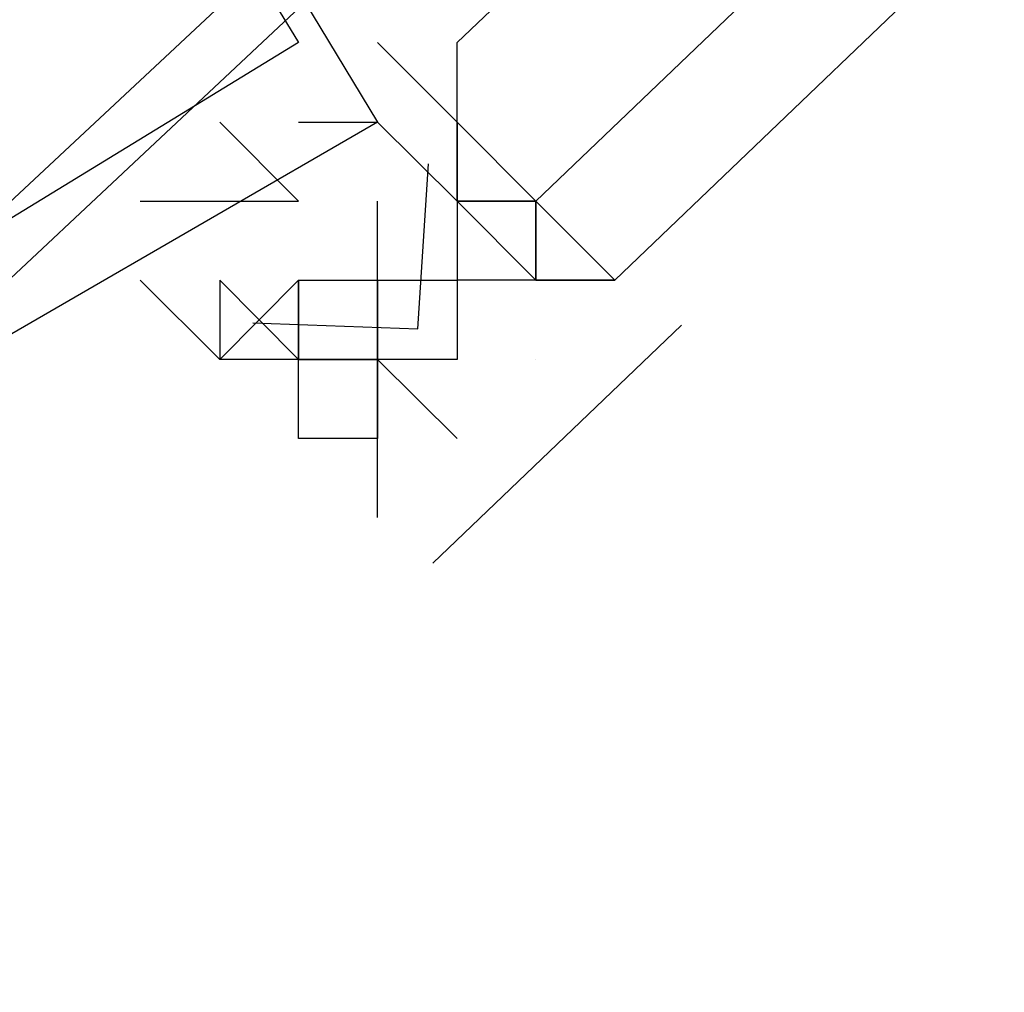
# Model space of a CAD drawing. Header units: feet. Extents: x -79 to 198, y -22 to 181.
# Tile 530 of 656: x 131.993 to 132.159, y 94.138 to 94.302. Entities that reach past the tile are written whole.
import ezdxf

# ---------------------------------------------------------------- set-up
doc = ezdxf.new("R2010")
doc.units = ezdxf.units.FT
doc.layers.add('A-LINEA', color=7, linetype='CONTINUOUS')

msp = doc.modelspace()

# ---------------------------------------------------------------- linework, layer by layer
at = {"layer": 'A-LINEA'}
for p, q in [((132.0533, 94.2978), (132.0533, 94.2978)), ((132.0533, 94.2978), (132.0533, 94.2978)), ((132.0533, 94.2844), (132.0533, 94.2844)), ((132.0533, 94.2844), (132.0533, 94.2844)), ((132.0667, 94.2844), (132.0667, 94.2844)), ((132.0667, 94.2844), (132.0667, 94.2844)), ((132.0667, 94.2844), (132.0667, 94.2844)), ((132.0667, 94.2844), (132.0667, 94.2844)), ((132.0667, 94.2844), (132.0667, 94.2844)), ((132.0667, 94.2844), (132.0667, 94.2844)), ((132.0667, 94.2844), (132.0667, 94.2844)), ((132.0667, 94.2844), (132.0667, 94.2844)), ((132.0667, 94.2844), (132.0667, 94.2844)), ((132.0667, 94.2844), (132.0667, 94.2844)), ((132.0667, 94.2844), (132.0667, 94.2844)), ((132.0667, 94.2844), (132.0667, 94.2844)), ((132.0667, 94.2844), (132.0667, 94.2844)), ((132.0667, 94.2844), (132.0667, 94.2844)), ((132.0667, 94.2844), (132.0667, 94.2844)), ((132.0667, 94.2711), (132.0667, 94.2844)), ((132.0667, 94.2844), (132.0667, 94.2844)), ((132.0667, 94.2844), (132.0667, 94.2844)), ((132.0667, 94.2844), (132.0667, 94.2844)), ((132.0667, 94.2844), (132.0667, 94.2844)), ((132.0667, 94.2844), (132.0667, 94.2844)), ((132.0667, 94.2844), (132.0667, 94.2844)), ((132.0667, 94.2844), (132.0667, 94.2844)), ((132.0667, 94.2844), (132.0667, 94.2844)), ((132.0667, 94.2844), (132.0667, 94.2844)), ((132.0667, 94.2844), (132.0667, 94.2844)), ((132.0667, 94.2844), (132.0667, 94.2844)), ((132.0667, 94.2844), (132.0667, 94.2844)), ((132.0667, 94.2844), (132.0667, 94.2844)), ((132.0667, 94.2844), (132.0667, 94.2844)), ((132.0667, 94.2844), (132.0667, 94.2844)), ((132.0667, 94.2844), (132.0667, 94.2844)), ((132.0667, 94.2844), (132.0667, 94.2844)), ((132.0667, 94.2711), (132.0667, 94.2844)), ((132.0667, 94.2844), (132.0667, 94.2844)), ((132.0667, 94.2844), (132.0667, 94.2844)), ((132.0667, 94.2711), (132.0667, 94.2578)), ((132.0667, 94.2711), (132.0667, 94.2711)), ((132.0667, 94.2711), (132.0667, 94.2711)), ((132.0667, 94.2711), (132.0667, 94.2578)), ((132.0667, 94.2711), (132.0667, 94.2711)), ((132.0667, 94.2711), (132.0667, 94.2711)), ((132.0667, 94.2711), (132.0667, 94.2711)), ((132.0667, 94.2711), (132.0667, 94.2711)), ((132.0667, 94.2711), (132.0667, 94.2711)), ((132.0667, 94.2711), (132.0667, 94.2711)), ((132.0667, 94.2711), (132.0667, 94.2711)), ((132.0667, 94.2711), (132.0667, 94.2711)), ((132.0667, 94.2711), (132.0667, 94.2711)), ((132.0667, 94.2711), (132.0667, 94.2711)), ((132.0667, 94.2711), (132.0667, 94.2711)), ((132.0667, 94.2711), (132.0667, 94.2711)), ((132.0667, 94.2711), (132.0667, 94.2711)), ((132.0667, 94.2711), (132.0667, 94.2711)), ((132.0667, 94.2711), (132.0667, 94.2711)), ((132.0667, 94.2711), (132.0667, 94.2711)), ((132.08, 94.2711), (132.0667, 94.2711)), ((132.08, 94.2711), (132.0667, 94.2711)), ((132.0667, 94.2711), (132.0667, 94.2578)), ((132.0667, 94.2711), (132.0667, 94.2711)), ((132.0667, 94.2711), (132.0667, 94.2711)), ((132.0667, 94.2711), (132.0667, 94.2578)), ((132.0667, 94.2711), (132.0667, 94.2711)), ((132.0667, 94.2711), (132.0667, 94.2711)), ((132.0667, 94.2711), (132.0667, 94.2711)), ((132.0667, 94.2711), (132.0667, 94.2711)), ((132.0667, 94.2711), (132.0667, 94.2711)), ((132.0667, 94.2711), (132.0667, 94.2711)), ((132.0667, 94.2711), (132.0667, 94.2711)), ((132.0667, 94.2711), (132.0667, 94.2711)), ((132.0667, 94.2711), (132.0667, 94.2711)), ((132.0667, 94.2711), (132.0667, 94.2711)), ((132.0667, 94.2711), (132.0667, 94.2711)), ((132.0667, 94.2711), (132.0667, 94.2711)), ((132.0667, 94.2711), (132.0667, 94.2711)), ((132.0667, 94.2711), (132.0667, 94.2711)), ((132.0667, 94.2711), (132.0667, 94.2711)), ((132.0667, 94.2711), (132.0667, 94.2711)), ((132.08, 94.2711), (132.0667, 94.2711)), ((132.08, 94.2711), (132.0667, 94.2711)), ((132.08, 94.2711), (132.08, 94.2711)), ((132.08, 94.2711), (132.08, 94.2578)), ((132.08, 94.2711), (132.08, 94.2711)), ((132.08, 94.2711), (132.08, 94.2711)), ((132.08, 94.2711), (132.08, 94.2711)), ((132.08, 94.2711), (132.08, 94.2711)), ((132.08, 94.2711), (132.08, 94.2711)), ((132.08, 94.2711), (132.08, 94.2711)), ((132.08, 94.2711), (132.08, 94.2711)), ((132.08, 94.2711), (132.08, 94.2711)), ((132.08, 94.2711), (132.08, 94.2711)), ((132.08, 94.2711), (132.08, 94.2711)), ((132.08, 94.2711), (132.08, 94.2711)), ((132.08, 94.2711), (132.08, 94.2578)), ((132.08, 94.2711), (132.08, 94.2711)), ((132.08, 94.2578), (132.08, 94.2711)), ((132.08, 94.2711), (132.08, 94.2711)), ((132.08, 94.2711), (132.08, 94.2578)), ((132.08, 94.2711), (132.08, 94.2711)), ((132.08, 94.2711), (132.08, 94.2711)), ((132.08, 94.2711), (132.08, 94.2711)), ((132.08, 94.2711), (132.08, 94.2711)), ((132.08, 94.2711), (132.08, 94.2711)), ((132.08, 94.2711), (132.08, 94.2711)), ((132.08, 94.2711), (132.08, 94.2711)), ((132.08, 94.2711), (132.08, 94.2711)), ((132.08, 94.2711), (132.08, 94.2711)), ((132.08, 94.2711), (132.08, 94.2711)), ((132.08, 94.2711), (132.08, 94.2711)), ((132.08, 94.2711), (132.08, 94.2578)), ((132.08, 94.2711), (132.08, 94.2711)), ((132.08, 94.2578), (132.08, 94.2711)), ((132.0267, 94.2578), (132.0267, 94.2444)), ((132.0267, 94.2578), (132.0267, 94.2444)), ((132.0267, 94.2578), (132.0267, 94.2578)), ((132.0267, 94.2578), (132.0267, 94.2578)), ((132.0267, 94.2578), (132.0267, 94.2444)), ((132.0267, 94.2578), (132.0267, 94.2578)), ((132.0267, 94.2578), (132.0267, 94.2578)), ((132.0267, 94.2578), (132.0267, 94.2444)), ((132.0267, 94.2578), (132.0267, 94.2444)), ((132.0267, 94.2578), (132.0267, 94.2578)), ((132.0267, 94.2578), (132.0267, 94.2578)), ((132.0267, 94.2578), (132.0267, 94.2444)), ((132.0267, 94.2578), (132.0267, 94.2578)), ((132.0267, 94.2578), (132.0267, 94.2578)), ((132.04, 94.2578), (132.04, 94.2444)), ((132.04, 94.2578), (132.04, 94.2444)), ((132.04, 94.2444), (132.04, 94.2578)), ((132.04, 94.2444), (132.04, 94.2578)), ((132.04, 94.2578), (132.04, 94.2578)), ((132.04, 94.2444), (132.04, 94.2578)), ((132.04, 94.2578), (132.04, 94.2444)), ((132.04, 94.2578), (132.04, 94.2578)), ((132.04, 94.2444), (132.04, 94.2578)), ((132.04, 94.2578), (132.04, 94.2444)), ((132.04, 94.2578), (132.04, 94.2444)), ((132.04, 94.2444), (132.04, 94.2578)), ((132.04, 94.2444), (132.04, 94.2578)), ((132.04, 94.2578), (132.04, 94.2578)), ((132.04, 94.2444), (132.04, 94.2578)), ((132.04, 94.2578), (132.04, 94.2444)), ((132.04, 94.2578), (132.04, 94.2578)), ((132.04, 94.2444), (132.04, 94.2578)), ((132.0533, 94.2578), (132.0533, 94.2578)), ((132.0533, 94.2578), (132.0533, 94.2578)), ((132.0533, 94.2578), (132.0533, 94.2444)), ((132.0533, 94.2578), (132.0533, 94.2444)), ((132.0533, 94.2578), (132.0533, 94.2578)), ((132.0533, 94.2578), (132.0533, 94.2578)), ((132.0533, 94.2578), (132.0533, 94.2578)), ((132.0533, 94.2578), (132.0533, 94.2578)), ((132.0533, 94.2578), (132.0533, 94.2578)), ((132.0533, 94.2578), (132.0533, 94.2578)), ((132.0533, 94.2578), (132.0533, 94.2578)), ((132.0533, 94.2578), (132.0533, 94.2578)), ((132.0533, 94.2578), (132.0667, 94.2578)), ((132.0533, 94.2578), (132.0667, 94.2578)), ((132.0533, 94.2578), (132.0667, 94.2578)), ((132.0533, 94.2578), (132.0533, 94.2578)), ((132.0533, 94.2578), (132.0533, 94.2578)), ((132.0533, 94.2578), (132.0533, 94.2444)), ((132.0533, 94.2578), (132.0533, 94.2444)), ((132.0533, 94.2578), (132.0533, 94.2578)), ((132.0533, 94.2578), (132.0533, 94.2578)), ((132.0533, 94.2578), (132.0533, 94.2578)), ((132.0533, 94.2578), (132.0533, 94.2578)), ((132.0533, 94.2578), (132.0533, 94.2578)), ((132.0533, 94.2578), (132.0533, 94.2578)), ((132.0533, 94.2578), (132.0533, 94.2578)), ((132.0533, 94.2578), (132.0533, 94.2578)), ((132.0533, 94.2578), (132.0667, 94.2578)), ((132.0533, 94.2578), (132.0667, 94.2578)), ((132.0533, 94.2578), (132.0667, 94.2578)), ((132.0667, 94.2578), (132.0667, 94.2578)), ((132.0667, 94.2578), (132.0667, 94.2578)), ((132.0667, 94.2578), (132.0667, 94.2444)), ((132.0667, 94.2578), (132.0667, 94.2444)), ((132.0667, 94.2578), (132.0667, 94.2578)), ((132.0667, 94.2578), (132.0667, 94.2444)), ((132.0667, 94.2578), (132.0667, 94.2444)), ((132.0667, 94.2578), (132.0667, 94.2578)), ((132.0667, 94.2578), (132.0667, 94.2578)), ((132.0667, 94.2578), (132.0667, 94.2578)), ((132.0667, 94.2578), (132.0667, 94.2578)), ((132.0667, 94.2578), (132.0667, 94.2578)), ((132.0667, 94.2578), (132.0667, 94.2578)), ((132.0667, 94.2578), (132.0667, 94.2578)), ((132.0667, 94.2578), (132.0667, 94.2578)), ((132.08, 94.2578), (132.0667, 94.2578)), ((132.0667, 94.2578), (132.0667, 94.2578)), ((132.0667, 94.2578), (132.0667, 94.2578)), ((132.0667, 94.2578), (132.0667, 94.2578)), ((132.0667, 94.2578), (132.0667, 94.2578)), ((132.0667, 94.2578), (132.0667, 94.2578)), ((132.0667, 94.2578), (132.0667, 94.2578)), ((132.0667, 94.2578), (132.0667, 94.2578)), ((132.0667, 94.2578), (132.0667, 94.2578)), ((132.0667, 94.2578), (132.0667, 94.2578)), ((132.0667, 94.2578), (132.0667, 94.2578)), ((132.0667, 94.2578), (132.0667, 94.2578)), ((132.0667, 94.2578), (132.0667, 94.2578)), ((132.0667, 94.2578), (132.0667, 94.2578)), ((132.0667, 94.2578), (132.0667, 94.2578)), ((132.0667, 94.2578), (132.0667, 94.2578)), ((132.0667, 94.2578), (132.0667, 94.2578)), ((132.0667, 94.2578), (132.0667, 94.2444)), ((132.0667, 94.2578), (132.0667, 94.2444)), ((132.0667, 94.2578), (132.0667, 94.2578)), ((132.0667, 94.2578), (132.0667, 94.2444)), ((132.0667, 94.2578), (132.0667, 94.2444)), ((132.0667, 94.2578), (132.0667, 94.2578)), ((132.0667, 94.2578), (132.0667, 94.2578)), ((132.0667, 94.2578), (132.0667, 94.2578)), ((132.0667, 94.2578), (132.0667, 94.2578)), ((132.0667, 94.2578), (132.0667, 94.2578)), ((132.0667, 94.2578), (132.0667, 94.2578)), ((132.0667, 94.2578), (132.0667, 94.2578)), ((132.0667, 94.2578), (132.0667, 94.2578)), ((132.08, 94.2578), (132.0667, 94.2578)), ((132.0667, 94.2578), (132.0667, 94.2578)), ((132.0667, 94.2578), (132.0667, 94.2578)), ((132.0667, 94.2578), (132.0667, 94.2578)), ((132.0667, 94.2578), (132.0667, 94.2578)), ((132.0667, 94.2578), (132.0667, 94.2578)), ((132.0667, 94.2578), (132.0667, 94.2578)), ((132.0667, 94.2578), (132.0667, 94.2578)), ((132.0667, 94.2578), (132.0667, 94.2578)), ((132.0667, 94.2578), (132.0667, 94.2578)), ((132.0667, 94.2578), (132.0667, 94.2578)), ((132.0667, 94.2578), (132.0667, 94.2578)), ((132.0667, 94.2578), (132.0667, 94.2578)), ((132.0667, 94.2578), (132.0667, 94.2578)), ((132.0667, 94.2578), (132.0667, 94.2578)), ((132.08, 94.2578), (132.08, 94.2578)), ((132.08, 94.2578), (132.08, 94.2578)), ((132.08, 94.2578), (132.08, 94.2578)), ((132.08, 94.2578), (132.08, 94.2578)), ((132.08, 94.2578), (132.08, 94.2578)), ((132.08, 94.2578), (132.08, 94.2578)), ((132.08, 94.2578), (132.08, 94.2578)), ((132.08, 94.2578), (132.08, 94.2578)), ((132.08, 94.2578), (132.08, 94.2578)), ((132.08, 94.2578), (132.08, 94.2578)), ((132.08, 94.2578), (132.08, 94.2578)), ((132.08, 94.2578), (132.08, 94.2578)), ((132.08, 94.2578), (132.08, 94.2578)), ((132.08, 94.2578), (132.08, 94.2578)), ((132.0933, 94.2578), (132.08, 94.2578)), ((132.08, 94.2578), (132.08, 94.2578)), ((132.08, 94.2578), (132.08, 94.2578)), ((132.08, 94.2578), (132.08, 94.2578)), ((132.08, 94.2578), (132.08, 94.2578)), ((132.08, 94.2578), (132.08, 94.2578)), ((132.08, 94.2578), (132.08, 94.2578)), ((132.08, 94.2578), (132.08, 94.2578)), ((132.08, 94.2578), (132.08, 94.2578)), ((132.08, 94.2578), (132.08, 94.2578)), ((132.08, 94.2578), (132.08, 94.2578)), ((132.08, 94.2578), (132.08, 94.2578)), ((132.08, 94.2578), (132.08, 94.2578)), ((132.08, 94.2578), (132.08, 94.2578)), ((132.08, 94.2578), (132.08, 94.2578)), ((132.08, 94.2578), (132.08, 94.2578)), ((132.08, 94.2578), (132.08, 94.2578)), ((132.08, 94.2578), (132.08, 94.2578)), ((132.08, 94.2578), (132.08, 94.2578)), ((132.08, 94.2578), (132.08, 94.2578)), ((132.08, 94.2578), (132.08, 94.2578)), ((132.08, 94.2578), (132.08, 94.2578)), ((132.08, 94.2578), (132.08, 94.2578)), ((132.08, 94.2578), (132.08, 94.2578)), ((132.08, 94.2578), (132.08, 94.2578)), ((132.08, 94.2578), (132.08, 94.2578)), ((132.0933, 94.2578), (132.08, 94.2578)), ((132.08, 94.2578), (132.08, 94.2578)), ((132.08, 94.2578), (132.08, 94.2578)), ((132.08, 94.2578), (132.08, 94.2578)), ((132.08, 94.2578), (132.08, 94.2578)), ((132.08, 94.2578), (132.08, 94.2578)), ((132.08, 94.2578), (132.08, 94.2578)), ((132.08, 94.2578), (132.08, 94.2578)), ((132.08, 94.2578), (132.08, 94.2578)), ((132.08, 94.2578), (132.08, 94.2578)), ((132.08, 94.2578), (132.08, 94.2578)), ((132.08, 94.2578), (132.08, 94.2578)), ((132.0933, 94.2578), (132.0933, 94.2578)), ((132.0933, 94.2578), (132.0933, 94.2578)), ((132.0933, 94.2578), (132.0933, 94.2578)), ((132.0933, 94.2578), (132.0933, 94.2578)), ((132.0933, 94.2578), (132.0933, 94.2578)), ((132.0933, 94.2578), (132.0933, 94.2578)), ((132.1045, 94.2502), (132.0626, 94.2101)), ((132.1045, 94.2502), (132.0626, 94.2101)), ((132.04, 94.2444), (132.0267, 94.2444)), ((132.04, 94.2444), (132.0267, 94.2444)), ((132.04, 94.2444), (132.0267, 94.2444)), ((132.04, 94.2444), (132.0267, 94.2444)), ((132.04, 94.2444), (132.04, 94.2444)), ((132.0533, 94.2444), (132.04, 94.2444)), ((132.04, 94.2444), (132.04, 94.2444)), ((132.04, 94.2444), (132.04, 94.2444)), ((132.04, 94.2444), (132.04, 94.2444)), ((132.04, 94.2444), (132.04, 94.2444)), ((132.04, 94.2444), (132.04, 94.2444)), ((132.04, 94.2444), (132.04, 94.2444)), ((132.04, 94.2444), (132.04, 94.2444)), ((132.04, 94.2311), (132.04, 94.2444)), ((132.04, 94.2444), (132.04, 94.2444)), ((132.04, 94.2444), (132.04, 94.2444)), ((132.04, 94.2444), (132.04, 94.2444)), ((132.04, 94.2311), (132.04, 94.2444)), ((132.04, 94.2444), (132.0533, 94.2444)), ((132.04, 94.2444), (132.0533, 94.2444)), ((132.04, 94.2444), (132.04, 94.2444)), ((132.04, 94.2444), (132.0533, 94.2444)), ((132.04, 94.2444), (132.04, 94.2444)), ((132.04, 94.2444), (132.04, 94.2444)), ((132.0533, 94.2444), (132.04, 94.2444)), ((132.04, 94.2444), (132.04, 94.2444)), ((132.04, 94.2444), (132.04, 94.2444)), ((132.04, 94.2444), (132.04, 94.2444)), ((132.04, 94.2444), (132.04, 94.2444)), ((132.04, 94.2444), (132.04, 94.2444)), ((132.04, 94.2444), (132.04, 94.2444)), ((132.04, 94.2444), (132.04, 94.2444)), ((132.04, 94.2311), (132.04, 94.2444)), ((132.04, 94.2444), (132.04, 94.2444)), ((132.04, 94.2444), (132.04, 94.2444)), ((132.04, 94.2444), (132.04, 94.2444)), ((132.04, 94.2311), (132.04, 94.2444)), ((132.04, 94.2444), (132.0533, 94.2444)), ((132.04, 94.2444), (132.0533, 94.2444)), ((132.04, 94.2444), (132.04, 94.2444)), ((132.04, 94.2444), (132.0533, 94.2444)), ((132.04, 94.2444), (132.04, 94.2444)), ((132.0533, 94.2444), (132.0533, 94.2444)), ((132.0533, 94.2444), (132.0533, 94.2444)), ((132.0533, 94.2444), (132.0533, 94.2444)), ((132.0533, 94.2444), (132.0533, 94.2444)), ((132.0533, 94.2444), (132.0533, 94.2444)), ((132.0533, 94.2444), (132.0533, 94.2444)), ((132.0533, 94.2444), (132.0533, 94.2444)), ((132.0533, 94.2444), (132.0533, 94.2444)), ((132.0533, 94.2444), (132.0533, 94.2444)), ((132.0533, 94.2444), (132.0533, 94.2444)), ((132.0533, 94.2444), (132.0533, 94.2444)), ((132.0533, 94.2444), (132.0533, 94.2444)), ((132.0533, 94.2444), (132.0533, 94.2444)), ((132.0533, 94.2444), (132.0533, 94.2444)), ((132.0533, 94.2444), (132.0533, 94.2444)), ((132.0533, 94.2444), (132.0533, 94.2444)), ((132.0533, 94.2444), (132.0533, 94.2444)), ((132.0667, 94.2444), (132.0533, 94.2444)), ((132.0533, 94.2444), (132.0533, 94.2444)), ((132.0667, 94.2444), (132.0533, 94.2444)), ((132.0667, 94.2444), (132.0533, 94.2444)), ((132.0533, 94.2444), (132.0533, 94.2444)), ((132.0533, 94.2444), (132.0533, 94.2311)), ((132.0533, 94.2311), (132.0533, 94.2444)), ((132.0667, 94.2311), (132.0533, 94.2444)), ((132.0533, 94.2311), (132.0533, 94.2444)), ((132.0533, 94.2444), (132.0533, 94.2444)), ((132.0533, 94.2444), (132.0533, 94.2444)), ((132.0533, 94.2444), (132.0533, 94.2444)), ((132.0533, 94.2444), (132.0533, 94.2444)), ((132.0533, 94.2444), (132.0533, 94.2444)), ((132.0533, 94.2444), (132.0533, 94.2444)), ((132.0533, 94.2444), (132.0533, 94.2444)), ((132.0533, 94.2444), (132.0533, 94.2444)), ((132.0533, 94.2444), (132.0533, 94.2444)), ((132.0533, 94.2444), (132.0533, 94.2444)), ((132.0533, 94.2444), (132.0533, 94.2444)), ((132.0533, 94.2444), (132.0533, 94.2444)), ((132.0533, 94.2444), (132.0533, 94.2444)), ((132.0533, 94.2444), (132.0533, 94.2444)), ((132.0533, 94.2444), (132.0533, 94.2444)), ((132.0533, 94.2444), (132.0533, 94.2444)), ((132.0533, 94.2444), (132.0533, 94.2444)), ((132.0533, 94.2444), (132.0533, 94.2444)), ((132.0667, 94.2444), (132.0533, 94.2444)), ((132.0533, 94.2444), (132.0533, 94.2444)), ((132.0667, 94.2444), (132.0533, 94.2444)), ((132.0667, 94.2444), (132.0533, 94.2444)), ((132.0533, 94.2444), (132.0533, 94.2444)), ((132.0533, 94.2444), (132.0533, 94.2311)), ((132.0533, 94.2311), (132.0533, 94.2444)), ((132.0667, 94.2311), (132.0533, 94.2444)), ((132.0533, 94.2311), (132.0533, 94.2444)), ((132.0533, 94.2444), (132.0533, 94.2444)), ((132.0667, 94.2444), (132.0667, 94.2444)), ((132.0667, 94.2444), (132.0667, 94.2444)), ((132.0667, 94.2444), (132.0667, 94.2444)), ((132.0667, 94.2444), (132.0667, 94.2444)), ((132.0667, 94.2444), (132.0667, 94.2444)), ((132.0667, 94.2444), (132.0667, 94.2444)), ((132.0667, 94.2444), (132.0667, 94.2444)), ((132.0667, 94.2444), (132.0667, 94.2444)), ((132.0667, 94.2444), (132.0667, 94.2444)), ((132.0667, 94.2444), (132.0667, 94.2444)), ((132.0667, 94.2444), (132.0667, 94.2444)), ((132.0667, 94.2444), (132.0667, 94.2444)), ((132.0667, 94.2444), (132.0667, 94.2444)), ((132.0667, 94.2444), (132.0667, 94.2444)), ((132.0667, 94.2444), (132.0667, 94.2444)), ((132.0667, 94.2444), (132.0667, 94.2444)), ((132.0667, 94.2444), (132.0667, 94.2444)), ((132.0667, 94.2444), (132.0667, 94.2444)), ((132.0667, 94.2444), (132.0667, 94.2444)), ((132.0667, 94.2444), (132.0667, 94.2444)), ((132.0667, 94.2444), (132.0667, 94.2444)), ((132.0667, 94.2444), (132.0667, 94.2444)), ((132.0667, 94.2444), (132.0667, 94.2444)), ((132.0667, 94.2444), (132.0667, 94.2444)), ((132.0667, 94.2444), (132.0667, 94.2444)), ((132.0667, 94.2444), (132.0667, 94.2444)), ((132.0667, 94.2444), (132.0667, 94.2444)), ((132.0667, 94.2444), (132.0667, 94.2444)), ((132.0667, 94.2444), (132.0667, 94.2444)), ((132.0667, 94.2444), (132.0667, 94.2444)), ((132.0667, 94.2444), (132.0667, 94.2444)), ((132.0667, 94.2444), (132.0667, 94.2444)), ((132.0667, 94.2444), (132.0667, 94.2444)), ((132.0667, 94.2444), (132.0667, 94.2444)), ((132.0667, 94.2444), (132.0667, 94.2444)), ((132.0667, 94.2444), (132.0667, 94.2444)), ((132.0667, 94.2444), (132.0667, 94.2444)), ((132.0667, 94.2444), (132.0667, 94.2444)), ((132.0667, 94.2444), (132.0667, 94.2444)), ((132.0667, 94.2444), (132.0667, 94.2444)), ((132.0667, 94.2444), (132.0667, 94.2444)), ((132.0667, 94.2444), (132.0667, 94.2444)), ((132.0667, 94.2444), (132.0667, 94.2444)), ((132.0667, 94.2444), (132.0667, 94.2444)), ((132.0667, 94.2444), (132.0667, 94.2444)), ((132.0667, 94.2444), (132.0667, 94.2444)), ((132.0667, 94.2444), (132.0667, 94.2444)), ((132.0667, 94.2444), (132.0667, 94.2444)), ((132.0667, 94.2444), (132.0667, 94.2444)), ((132.0667, 94.2444), (132.0667, 94.2444)), ((132.0667, 94.2444), (132.0667, 94.2444)), ((132.0667, 94.2444), (132.0667, 94.2444)), ((132.0667, 94.2444), (132.0667, 94.2444)), ((132.0667, 94.2444), (132.0667, 94.2444)), ((132.08, 94.2444), (132.08, 94.2444)), ((132.08, 94.2444), (132.08, 94.2444)), ((132.08, 94.2444), (132.08, 94.2444)), ((132.08, 94.2444), (132.08, 94.2444)), ((132.08, 94.2444), (132.08, 94.2444)), ((132.08, 94.2444), (132.08, 94.2444)), ((132.0533, 94.2311), (132.04, 94.2311)), ((132.04, 94.2311), (132.04, 94.2311)), ((132.04, 94.2311), (132.04, 94.2311)), ((132.04, 94.2311), (132.04, 94.2311)), ((132.0533, 94.2311), (132.04, 94.2311)), ((132.04, 94.2311), (132.04, 94.2311)), ((132.04, 94.2311), (132.04, 94.2311)), ((132.04, 94.2311), (132.04, 94.2311)), ((132.0533, 94.2311), (132.0533, 94.2311)), ((132.0533, 94.2311), (132.0533, 94.2311)), ((132.0533, 94.2311), (132.0533, 94.2311)), ((132.0533, 94.2311), (132.0533, 94.2311)), ((132.0533, 94.2311), (132.0533, 94.2311)), ((132.0533, 94.2311), (132.0533, 94.2311)), ((132.0533, 94.2311), (132.0533, 94.2311)), ((132.0533, 94.2311), (132.0533, 94.2311)), ((132.0533, 94.2311), (132.0533, 94.2311)), ((132.0533, 94.2311), (132.0533, 94.2311)), ((132.0533, 94.2311), (132.0533, 94.2311)), ((132.0533, 94.2311), (132.0533, 94.2311)), ((132.0533, 94.2311), (132.0533, 94.2311)), ((132.0533, 94.2311), (132.0533, 94.2311)), ((132.0533, 94.2311), (132.0533, 94.2311)), ((132.0533, 94.2311), (132.0533, 94.2311)), ((132.0533, 94.2311), (132.0533, 94.2311)), ((132.0533, 94.2311), (132.0533, 94.2311)), ((132.0533, 94.2311), (132.0533, 94.2311)), ((132.0533, 94.2311), (132.0533, 94.2311)), ((132.0533, 94.2311), (132.0533, 94.2311)), ((132.0533, 94.2311), (132.0533, 94.2311)), ((132.0533, 94.2311), (132.0533, 94.2311)), ((132.0533, 94.2311), (132.0533, 94.2311)), ((132.0533, 94.2311), (132.0533, 94.2311)), ((132.0533, 94.2178), (132.0533, 94.2311)), ((132.0533, 94.2311), (132.0533, 94.2311)), ((132.0533, 94.2311), (132.0533, 94.2311)), ((132.0533, 94.2311), (132.0533, 94.2311)), ((132.0533, 94.2311), (132.0533, 94.2311)), ((132.0533, 94.2311), (132.0533, 94.2311)), ((132.0533, 94.2311), (132.0533, 94.2311)), ((132.0533, 94.2311), (132.0533, 94.2311)), ((132.0533, 94.2311), (132.0533, 94.2311)), ((132.0533, 94.2311), (132.0533, 94.2311)), ((132.0533, 94.2311), (132.0533, 94.2311)), ((132.0533, 94.2311), (132.0533, 94.2311)), ((132.0533, 94.2311), (132.0533, 94.2311)), ((132.0533, 94.2311), (132.0533, 94.2311)), ((132.0533, 94.2311), (132.0533, 94.2311)), ((132.0533, 94.2311), (132.0533, 94.2311)), ((132.0533, 94.2311), (132.0533, 94.2311)), ((132.0533, 94.2311), (132.0533, 94.2311)), ((132.0533, 94.2311), (132.0533, 94.2311)), ((132.0533, 94.2311), (132.0533, 94.2311)), ((132.0533, 94.2311), (132.0533, 94.2311)), ((132.0533, 94.2311), (132.0533, 94.2311)), ((132.0533, 94.2311), (132.0533, 94.2311)), ((132.0533, 94.2311), (132.0533, 94.2311)), ((132.0533, 94.2311), (132.0533, 94.2311)), ((132.0533, 94.2311), (132.0533, 94.2311)), ((132.0533, 94.2178), (132.0533, 94.2311)), ((132.0667, 94.2311), (132.0667, 94.2311)), ((132.0667, 94.2311), (132.0667, 94.2311)), ((132.0533, 94.2178), (132.0533, 94.2178)), ((132.0533, 94.2178), (132.0533, 94.2178)), ((132.0533, 94.2178), (132.0533, 94.2178)), ((132.0533, 94.2178), (132.0533, 94.2178)), ((132.0533, 94.2178), (132.0533, 94.2178)), ((132.0533, 94.2178), (132.0533, 94.2178)), ((132.0533, 94.2178), (132.0533, 94.2178)), ((132.0533, 94.2178), (132.0533, 94.2178))]:
    msp.add_line(p, q, dxfattribs=at)
for points in [[(134.5733, 96.6578), (132.08, 94.2711), (132.0667, 94.2844), (132.0667, 94.2978), (134.5467, 96.6711), (134.56, 96.6711), (134.5733, 96.6578)], [(134.5733, 96.6578), (132.08, 94.2711), (132.0667, 94.2844), (132.0667, 94.2978), (134.5467, 96.6711), (134.56, 96.6711), (134.5733, 96.6578)], [(134.5867, 96.6444), (132.0933, 94.2578), (132.08, 94.2711), (134.5733, 96.6578), (134.5867, 96.6444)], [(134.5867, 96.6444), (132.0933, 94.2578), (132.08, 94.2711), (134.5733, 96.6578), (134.5867, 96.6444)], [(131.7333, 94.8044), (131.52, 94.6044), (131.92, 94.1911), (132.1333, 94.3911), (131.7333, 94.8044)], [(131.7333, 94.8044), (131.52, 94.6044), (131.92, 94.1911), (132.1333, 94.3911), (131.7333, 94.8044)], [(131.5067, 94.6311), (131.7467, 94.7911), (132.0533, 94.2844), (131.8, 94.1378), (131.5067, 94.6311)], [(131.5067, 94.6311), (131.7467, 94.7911), (132.0533, 94.2844), (131.8, 94.1378), (131.5067, 94.6311)], [(131.7333, 94.7911), (131.5333, 94.6044), (131.92, 94.2044), (132.12, 94.3911), (131.7333, 94.7911)], [(131.7333, 94.7911), (131.5333, 94.6044), (131.92, 94.2044), (132.12, 94.3911), (131.7333, 94.7911)], [(131.52, 94.6311), (131.7467, 94.7778), (132.04, 94.2978), (131.8, 94.1511), (131.52, 94.6311)], [(131.52, 94.6311), (131.7467, 94.7778), (132.04, 94.2978), (131.8, 94.1511), (131.52, 94.6311)], [(132.0533, 94.2978), (132.0667, 94.2844), (132.0667, 94.2711), (132.08, 94.2711), (132.0933, 94.2578)], [(132.0533, 94.2978), (132.0667, 94.2844), (132.0667, 94.2711), (132.08, 94.2711), (132.0933, 94.2578)], [(132.0133, 94.2711), (132.0133, 94.2711), (132.04, 94.2711), (132.04, 94.2711), (132.0267, 94.2844), (132.0267, 94.2844), (132.0267, 94.2844), (132.0267, 94.2844)], [(132.0133, 94.2711), (132.0133, 94.2711), (132.04, 94.2711), (132.04, 94.2711), (132.0267, 94.2844), (132.0267, 94.2844), (132.0267, 94.2844), (132.0267, 94.2844)], [(132.04, 94.2844), (132.04, 94.2844), (132.04, 94.2844), (132.04, 94.2844), (132.04, 94.2844), (132.04, 94.2844), (132.04, 94.2844), (132.0533, 94.2844), (132.0533, 94.2844), (132.0667, 94.2711), (132.0667, 94.2711), (132.0667, 94.2711)], [(132.04, 94.2844), (132.04, 94.2844), (132.04, 94.2844), (132.04, 94.2844), (132.04, 94.2844), (132.04, 94.2844), (132.04, 94.2844), (132.0533, 94.2844), (132.0533, 94.2844), (132.0667, 94.2711), (132.0667, 94.2711), (132.0667, 94.2711)], [(132.0323, 94.2506), (132.0601, 94.2496), (132.0619, 94.2774)], [(132.0323, 94.2506), (132.0601, 94.2496), (132.0619, 94.2774)], [(132.04, 94.2578), (132.0533, 94.2578), (132.0533, 94.2578), (132.0533, 94.2711)], [(132.04, 94.2578), (132.0533, 94.2578), (132.0533, 94.2578), (132.0533, 94.2711)], [(132.08, 94.2711), (132.08, 94.2578), (132.0667, 94.2711)], [(132.08, 94.2711), (132.08, 94.2578), (132.0667, 94.2711)], [(132.08, 94.2711), (132.08, 94.2578), (132.0933, 94.2578)], [(132.08, 94.2711), (132.08, 94.2578), (132.0933, 94.2578)], [(132.0133, 94.2578), (132.0267, 94.2444), (132.0267, 94.2444), (132.04, 94.2578), (132.04, 94.2578)], [(132.0133, 94.2578), (132.0267, 94.2444), (132.0267, 94.2444), (132.04, 94.2578), (132.04, 94.2578)], [(132.0533, 94.2311), (132.04, 94.2311), (132.04, 94.2444), (132.0267, 94.2578)], [(132.0533, 94.2311), (132.04, 94.2311), (132.04, 94.2444), (132.0267, 94.2578)], [(132.04, 94.2578), (132.04, 94.2444), (132.04, 94.2578)], [(132.04, 94.2578), (132.04, 94.2444), (132.04, 94.2578), (132.04, 94.2444), (132.04, 94.2444)], [(132.04, 94.2578), (132.04, 94.2444), (132.04, 94.2578)], [(132.04, 94.2578), (132.04, 94.2444), (132.04, 94.2578), (132.04, 94.2444), (132.04, 94.2444)], [(132.0533, 94.2578), (132.0533, 94.2444), (132.0533, 94.2578)], [(132.0533, 94.2578), (132.0533, 94.2444), (132.0533, 94.2578)], [(132.04, 94.2311), (132.04, 94.2444), (132.0533, 94.2444)], [(132.04, 94.2311), (132.04, 94.2444), (132.0533, 94.2444)]]:
    msp.add_lwpolyline(points, dxfattribs=at)
msp.add_lwpolyline([(132.04, 94.2844), (132.04, 94.2844), (132.04, 94.2844), (132.04, 94.2844)], close=True, dxfattribs=at)
msp.add_lwpolyline([(132.04, 94.2844), (132.04, 94.2844), (132.04, 94.2844), (132.04, 94.2844)], close=True, dxfattribs=at)

doc.saveas('drawing.dxf')
